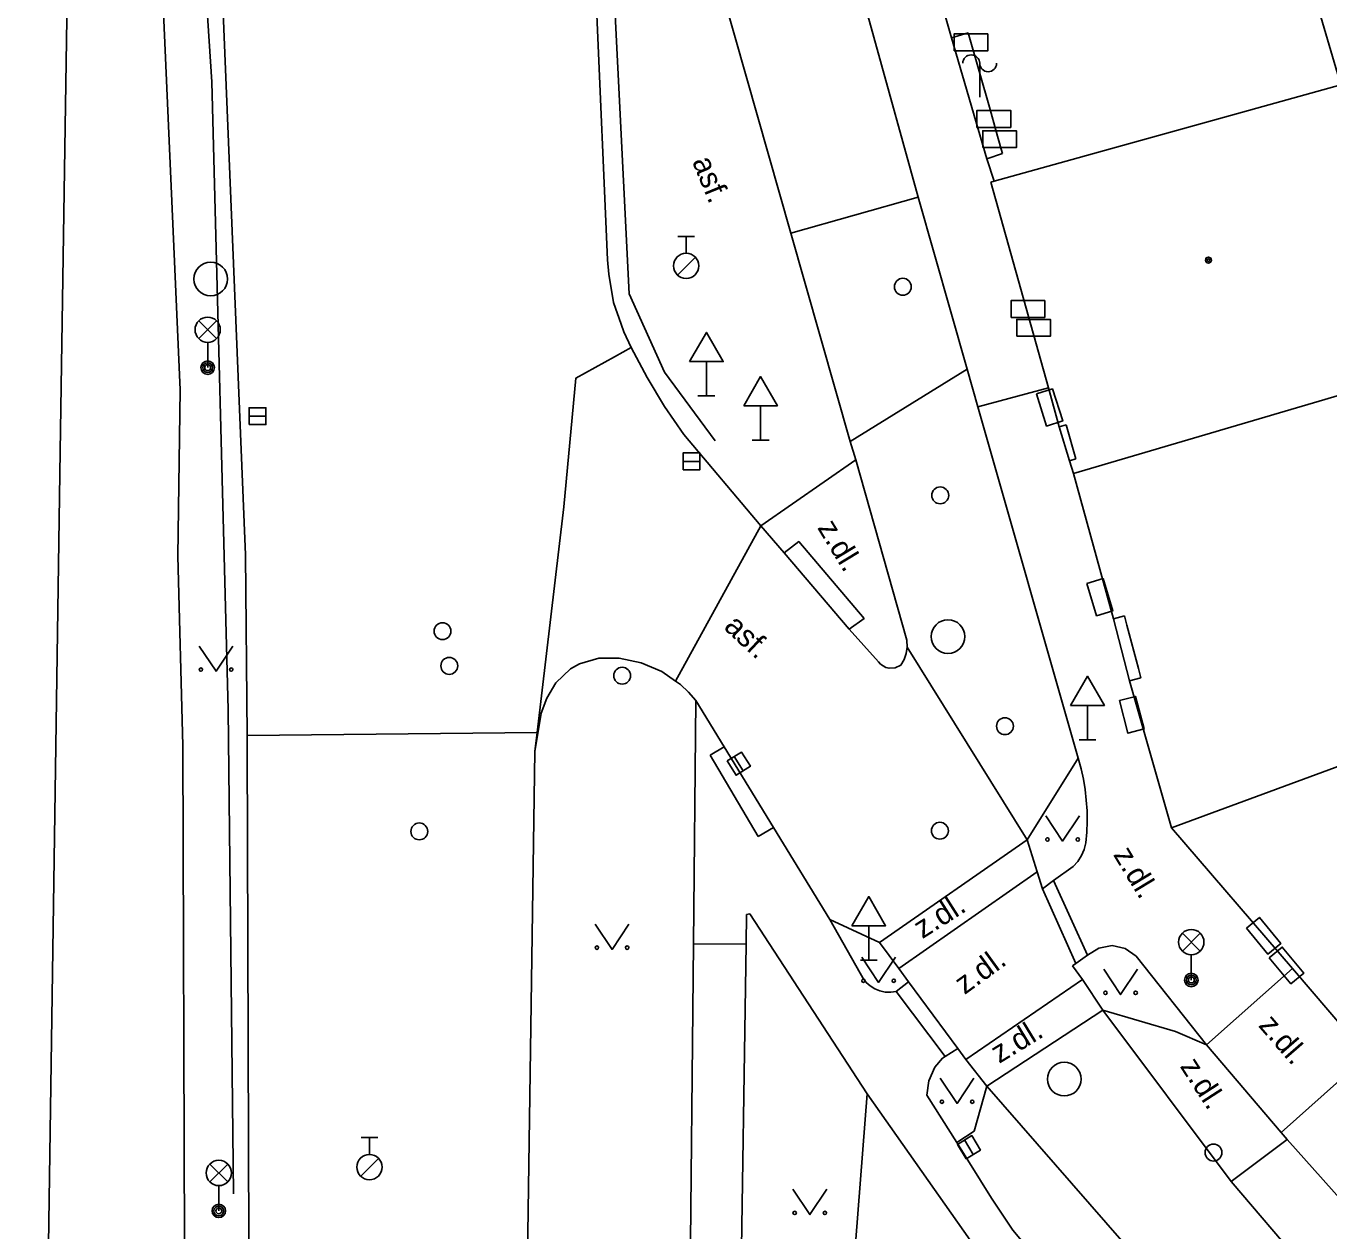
# Model space of a CAD drawing. Extents: x -596229 to -595156, y -1161237 to -1159376.
# Drawn here: x -595384.53 to -595345.86, y -1160762.04 to -1160726.29 of the extents above; entities that cross this region are included whole.
import ezdxf

# ---------------------------------------------------------------- set-up
doc = ezdxf.new("R2010")
doc.units = 0
for name, color, linetype in [('Level 24', 7, 'Continuous'), ('Level 27', 7, 'Continuous'), ('Level 28', 7, 'Continuous'), ('Level 31', 7, 'Continuous'), ('Level 33', 7, 'Continuous'), ('Level 34', 7, 'Continuous'), ('Level 36', 7, 'Continuous'), ('Level 39', 7, 'Continuous'), ('Specificka linie pasportu komunikaci', 7, 'Continuous'), ('TM - budovy zdene_ betonove - NP', 7, 'Continuous'), ('TM - budovy zdene_ betonove - VP', 7, 'Continuous'), ('TM - chodniky - VP', 7, 'Continuous'), ('TM - komunikace - VP', 7, 'Continuous'), ('TM - popis povrchu', 7, 'Continuous'), ('TM - rozhrani mezi zpev. plochami mezi sebou - VP', 7, 'Continuous'), ('TM - rozhrani ploch obecne - VP', 7, 'Continuous'), ('TM - vstup do budovy - zdene_ betonove  - shora neviditelny', 7, 'Continuous'), ('TM - zabradli - VP', 7, 'Continuous')]:
    doc.layers.add(name, color=color, linetype=linetype)

msp = doc.modelspace()

# ---------------------------------------------------------------- linework, layer by layer
at = {"layer": 'Level 24'}
msp.add_line((-595356.23, -1160728.39), (-595356.23, -1160727.39), dxfattribs=at)
for points in [[(-595356.99, -1160727.02), (-595355.99, -1160727.02), (-595355.99, -1160726.52), (-595356.99, -1160726.52)], [(-595356.31, -1160729.29), (-595355.31, -1160729.29), (-595355.31, -1160728.79), (-595356.31, -1160728.79)], [(-595356.14, -1160729.89), (-595355.14, -1160729.89), (-595355.14, -1160729.39), (-595356.14, -1160729.39)], [(-595355.3, -1160734.93), (-595354.3, -1160734.93), (-595354.3, -1160734.43), (-595355.3, -1160734.43)], [(-595355.13, -1160735.49), (-595354.13, -1160735.49), (-595354.13, -1160734.99), (-595355.13, -1160734.99)], [(-595354.546, -1160737.201), (-595354.242, -1160738.153), (-595353.766, -1160738.001), (-595354.069, -1160737.049)], [(-595353.048, -1160742.825), (-595352.76, -1160743.783), (-595352.281, -1160743.639), (-595352.569, -1160742.681)], [(-595352.085, -1160746.301), (-595351.831, -1160747.268), (-595351.347, -1160747.141), (-595351.601, -1160746.174)], [(-595348.312, -1160753.053), (-595347.674, -1160753.823), (-595347.289, -1160753.505), (-595347.926, -1160752.734)], [(-595347.634, -1160753.934), (-595346.994, -1160754.703), (-595346.61, -1160754.383), (-595347.25, -1160753.614)]]:
    msp.add_lwpolyline(points, close=True, dxfattribs=at)
for centre, start, end in [((-595356.48, -1160727.39), 0, 180), ((-595355.98, -1160727.39), 180, 0)]:
    msp.add_arc(centre, 0.25, start, end, dxfattribs=at)
at = {"layer": 'Level 27'}
for p, q in [((-595377.91, -1160737.86), (-595377.41, -1160737.86)), ((-595365.03, -1160739.2), (-595364.53, -1160739.2)), ((-595363.513, -1160747.958), (-595363.247, -1160748.382)), ((-595356.68, -1160759.336), (-595356.42, -1160759.764))]:
    msp.add_line(p, q, dxfattribs=at)
for points in [[(-595377.91, -1160738.11), (-595377.41, -1160738.11), (-595377.41, -1160737.61), (-595377.91, -1160737.61)], [(-595365.03, -1160739.45), (-595364.53, -1160739.45), (-595364.53, -1160738.95), (-595365.03, -1160738.95)], [(-595363.725, -1160748.091), (-595363.459, -1160748.515), (-595363.035, -1160748.249), (-595363.301, -1160747.825)], [(-595356.893, -1160759.466), (-595356.634, -1160759.893), (-595356.207, -1160759.634), (-595356.466, -1160759.207)]]:
    msp.add_lwpolyline(points, close=True, dxfattribs=at)
for centre in [(-595379.05, -1160733.79), (-595357.17, -1160744.4), (-595353.72, -1160757.53)]:
    msp.add_circle(centre, 0.5, dxfattribs=at)
at = {"layer": 'Level 28'}
for p, q in [((-595365.19, -1160732.525), (-595364.69, -1160732.525)), ((-595364.94, -1160733.025), (-595364.94, -1160732.525)), ((-595365.198, -1160733.672), (-595364.668, -1160733.142)), ((-595374.59, -1160759.265), (-595374.09, -1160759.265)), ((-595374.34, -1160759.765), (-595374.34, -1160759.265)), ((-595374.598, -1160760.412), (-595374.068, -1160759.882))]:
    msp.add_line(p, q, dxfattribs=at)
for centre, radius in [((-595364.94, -1160733.4), 0.375), ((-595357.4, -1160740.21), 0.25), ((-595372.17, -1160744.24), 0.25), ((-595371.97, -1160745.27), 0.25), ((-595366.84, -1160745.56), 0.25), ((-595355.48, -1160747.06), 0.25), ((-595372.86, -1160750.18), 0.25), ((-595357.41, -1160750.16), 0.25), ((-595349.29, -1160759.71), 0.25), ((-595374.34, -1160760.14), 0.375)]:
    msp.add_circle(centre, radius, dxfattribs=at)
at = {"layer": 'Level 31'}
msp.add_circle((-595358.51, -1160734.02), 0.25, dxfattribs=at)
at = {"layer": 'Level 33'}
for p, q in [((-595379.405, -1160735.56), (-595378.875, -1160735.03)), ((-595379.405, -1160735.03), (-595378.875, -1160735.56)), ((-595379.14, -1160735.67), (-595379.14, -1160736.42)), ((-595350.215, -1160753.73), (-595349.685, -1160753.2)), ((-595350.215, -1160753.2), (-595349.685, -1160753.73)), ((-595349.95, -1160753.84), (-595349.95, -1160754.59)), ((-595379.075, -1160760.58), (-595378.545, -1160760.05)), ((-595379.075, -1160760.05), (-595378.545, -1160760.58)), ((-595378.81, -1160760.69), (-595378.81, -1160761.44))]:
    msp.add_line(p, q, dxfattribs=at)
for centre, radius in [((-595379.14, -1160735.295), 0.375), ((-595379.14, -1160736.42), 0.2), ((-595379.14, -1160736.42), 0.145), ((-595379.14, -1160736.42), 0.0876), ((-595349.95, -1160753.465), 0.375), ((-595349.95, -1160754.59), 0.2), ((-595349.95, -1160754.59), 0.145), ((-595349.95, -1160754.59), 0.0876), ((-595378.81, -1160760.315), 0.375), ((-595378.81, -1160761.44), 0.2), ((-595378.81, -1160761.44), 0.145), ((-595378.81, -1160761.44), 0.0876)]:
    msp.add_circle(centre, radius, dxfattribs=at)
at = {"layer": 'Level 34'}
for p, q in [((-595364.34, -1160736.242), (-595364.34, -1160737.26)), ((-595364.59, -1160737.26), (-595364.09, -1160737.26)), ((-595362.73, -1160737.552), (-595362.73, -1160738.57)), ((-595362.98, -1160738.57), (-595362.48, -1160738.57)), ((-595353.03, -1160746.442), (-595353.03, -1160747.46)), ((-595353.28, -1160747.46), (-595352.78, -1160747.46)), ((-595359.52, -1160752.982), (-595359.52, -1160754)), ((-595359.77, -1160754), (-595359.27, -1160754))]:
    msp.add_line(p, q, dxfattribs=at)
for points in [[(-595364.84, -1160736.242), (-595363.84, -1160736.242), (-595364.34, -1160735.376)], [(-595363.23, -1160737.552), (-595362.23, -1160737.552), (-595362.73, -1160736.686)], [(-595353.53, -1160746.442), (-595352.53, -1160746.442), (-595353.03, -1160745.576)], [(-595360.02, -1160752.982), (-595359.02, -1160752.982), (-595359.52, -1160752.116)]]:
    msp.add_lwpolyline(points, close=True, dxfattribs=at)
at = {"layer": 'Level 36'}
for points in [[(-595379.39, -1160744.68), (-595378.89, -1160745.43), (-595378.39, -1160744.68)], [(-595354.27, -1160749.72), (-595353.77, -1160750.47), (-595353.27, -1160749.72)], [(-595367.64, -1160752.93), (-595367.14, -1160753.68), (-595366.64, -1160752.93)], [(-595359.73, -1160753.91), (-595359.23, -1160754.66), (-595358.73, -1160753.91)], [(-595352.55, -1160754.27), (-595352.05, -1160755.02), (-595351.55, -1160754.27)], [(-595357.4, -1160757.5), (-595356.9, -1160758.25), (-595356.4, -1160757.5)], [(-595361.77, -1160760.8), (-595361.27, -1160761.55), (-595360.77, -1160760.8)]]:
    msp.add_lwpolyline(points, dxfattribs=at)
for centre in [(-595379.34, -1160745.38), (-595378.441, -1160745.38), (-595354.22, -1160750.42), (-595353.321, -1160750.42), (-595367.59, -1160753.63), (-595366.691, -1160753.63), (-595359.68, -1160754.61), (-595358.781, -1160754.61), (-595352.5, -1160754.97), (-595351.601, -1160754.97), (-595357.35, -1160758.2), (-595356.451, -1160758.2), (-595361.72, -1160761.5), (-595360.821, -1160761.5)]:
    msp.add_circle(centre, 0.05, dxfattribs=at)
at = {"layer": 'Level 39'}
for radius in [0.09, 0.0398]:
    msp.add_circle((-595349.44, -1160733.23), radius, dxfattribs=at)
at = {"layer": 'Specificka linie pasportu komunikaci'}
for points in [[(-595382.8, -1160696.45), (-595382.91, -1160701.1), (-595383.04, -1160709.3), (-595383.12, -1160714.32), (-595383.31, -1160725.42), (-595383.52, -1160738.91), (-595384.53, -1160807.5)], [(-595360.07, -1160738.61), (-595356.6, -1160736.47)], [(-595365.26, -1160745.72), (-595362.72, -1160741.11)], [(-595354.82, -1160750.43), (-595358.38, -1160744.71)], [(-595377.97, -1160747.33), (-595369.36, -1160747.25)], [(-595353.38, -1160754.1), (-595354.37, -1160751.88)], [(-595360.59, -1160771.06), (-595359.57, -1160757.97)]]:
    msp.add_lwpolyline(points, dxfattribs=at)
at = {"layer": 'TM - budovy zdene_ betonove - NP'}
for points in [[(-595356.57, -1160726.49), (-595357.07, -1160726.63)], [(-595356.57, -1160726.49), (-595355.92, -1160728.76)], [(-595355.92, -1160728.76), (-595355.75, -1160729.37)], [(-595355.75, -1160729.37), (-595355.59, -1160729.94)], [(-595355.55, -1160730.07), (-595356.02, -1160730.22)], [(-595355.59, -1160729.94), (-595355.55, -1160730.07)], [(-595353.66, -1160738.12), (-595353.87, -1160738.18)], [(-595353.56, -1160739.19), (-595353.38, -1160739.13)], [(-595352.26, -1160743.87), (-595351.93, -1160743.78)], [(-595351.86, -1160744.06), (-595351.93, -1160743.78)], [(-595351.78, -1160745.71), (-595351.45, -1160745.62)], [(-595351.45, -1160745.62), (-595351.52, -1160745.35)]]:
    msp.add_lwpolyline(points, dxfattribs=at)
at = {"layer": 'TM - budovy zdene_ betonove - VP'}
for points in [[(-595347.03, -1160722.88), (-595345.51, -1160728.03)], [(-595357.07, -1160726.63), (-595357.92, -1160723.64)], [(-595357.07, -1160726.63), (-595356.02, -1160730.22)], [(-595355.8, -1160730.89), (-595345.51, -1160728.03)], [(-595355.8, -1160730.89), (-595356.02, -1160730.22)], [(-595355.9, -1160730.92), (-595355.8, -1160730.89)], [(-595354.19, -1160737.02), (-595355.9, -1160730.92)], [(-595341.65, -1160736.09), (-595353.45, -1160739.56)], [(-595353.87, -1160738.18), (-595354.19, -1160737.02)], [(-595353.56, -1160739.19), (-595353.87, -1160738.18)], [(-595353.56, -1160739.19), (-595353.45, -1160739.56)], [(-595352.26, -1160743.87), (-595353.45, -1160739.56)], [(-595351.78, -1160745.71), (-595352.26, -1160743.87)], [(-595350.54, -1160750.07), (-595337.85, -1160745.4)], [(-595350.54, -1160750.07), (-595351.78, -1160745.71)], [(-595346.95, -1160754.25), (-595350.54, -1160750.07)], [(-595344.73, -1160756.84), (-595346.95, -1160754.25)]]:
    msp.add_lwpolyline(points, dxfattribs=at)
at = {"layer": 'TM - chodniky - VP'}
for points in [[(-595364.65, -1160746.3), (-595364.72, -1160753.52)], [(-595353.46, -1160751.22), (-595353.32, -1160751.07), (-595353.21, -1160750.9), (-595353.13, -1160750.72), (-595353.08, -1160750.52), (-595353.05, -1160750.2), (-595353.04, -1160749.89), (-595353.04, -1160749.57), (-595353.1, -1160748.94), (-595353.15, -1160748.63), (-595353.22, -1160748.32), (-595353.31, -1160748.01)], [(-595354.04, -1160751.64), (-595353.46, -1160751.22)], [(-595354.37, -1160751.88), (-595354.04, -1160751.64)], [(-595363.05, -1160752.63), (-595359.57, -1160757.97)], [(-595363.15, -1160752.65), (-595363.16, -1160753.53)], [(-595359.78, -1160754.39), (-595360.68, -1160752.79)], [(-595364.72, -1160753.52), (-595364.83, -1160764.32), (-595367.35, -1160779.37)], [(-595363.16, -1160753.53), (-595363.33, -1160764.46), (-595364.87, -1160774.04), (-595364.4, -1160774.34)], [(-595353.03, -1160753.85), (-595352.69, -1160753.64), (-595352.3, -1160753.57), (-595351.91, -1160753.65), (-595351.59, -1160753.88)], [(-595353.38, -1160754.1), (-595353.03, -1160753.85)], [(-595351.59, -1160753.88), (-595349.5, -1160756.51)], [(-595359.78, -1160754.39), (-595359.7, -1160754.53), (-595359.6, -1160754.66), (-595359.48, -1160754.76), (-595359.34, -1160754.85), (-595359.19, -1160754.91), (-595359.03, -1160754.95), (-595358.87, -1160754.95), (-595358.71, -1160754.93)], [(-595358.71, -1160754.93), (-595357.25, -1160756.86)], [(-595357.33, -1160756.91), (-595357.25, -1160756.86)], [(-595357.25, -1160756.86), (-595356.88, -1160756.62)], [(-595357.74, -1160757.58), (-595357.56, -1160757.18)], [(-595357.56, -1160757.18), (-595357.33, -1160756.91)], [(-595357.8, -1160758.01), (-595357.74, -1160757.58)], [(-595359.57, -1160757.97), (-595354.21, -1160765.58)], [(-595356.91, -1160759.41), (-595357.8, -1160758.01)]]:
    msp.add_lwpolyline(points, dxfattribs=at)
at = {"layer": 'TM - komunikace - VP'}
for points in [[(-595380.43, -1160807.62), (-595380.4, -1160806.02), (-595379.78, -1160777.18), (-595379.88, -1160747.63), (-595380.03, -1160742.01), (-595379.96, -1160737.08), (-595380.6, -1160722.52), (-595381.36, -1160710.8), (-595382.7, -1160696.44)], [(-595381.06, -1160696.29), (-595379.63, -1160710.68), (-595378.81, -1160722.76), (-595378.02, -1160741.97), (-595377.97, -1160747.33)], [(-595358.06, -1160731.36), (-595360.69, -1160721.86), (-595362.44, -1160715.68)], [(-595368.1, -1160717), (-595367.6, -1160725.72), (-595367.27, -1160733.22), (-595367.24, -1160733.65), (-595367.1, -1160734.49), (-595366.87, -1160735.13), (-595366.79, -1160735.36), (-595366.57, -1160735.82)], [(-595366.26, -1160716.77), (-595364.49, -1160723.1), (-595361.83, -1160732.43)], [(-595356.6, -1160736.47), (-595358.06, -1160731.36)], [(-595361.83, -1160732.43), (-595360.07, -1160738.61)], [(-595366.57, -1160735.82), (-595366.1, -1160736.71), (-595365.58, -1160737.57), (-595365.01, -1160738.4)], [(-595356.28, -1160737.58), (-595356.6, -1160736.47)], [(-595353.31, -1160748.01), (-595356.28, -1160737.58)], [(-595362.72, -1160741.11), (-595365.01, -1160738.4)], [(-595360.07, -1160738.61), (-595359.91, -1160739.16)], [(-595359.91, -1160739.16), (-595358.39, -1160744.51)], [(-595362.03, -1160741.91), (-595362.72, -1160741.11)], [(-595360.1, -1160744.18), (-595362.03, -1160741.91)], [(-595359.23, -1160745.15), (-595360.1, -1160744.18)], [(-595358.38, -1160744.71), (-595358.39, -1160744.51)], [(-595359.23, -1160745.15), (-595359.17, -1160745.22), (-595359.09, -1160745.27), (-595359.01, -1160745.32), (-595358.92, -1160745.34), (-595358.74, -1160745.33), (-595358.57, -1160745.25), (-595358.47, -1160745.08), (-595358.41, -1160744.9), (-595358.38, -1160744.71)], [(-595369.43, -1160747.81), (-595369.24, -1160746.67), (-595369.08, -1160746.23), (-595368.81, -1160745.77), (-595368.37, -1160745.36), (-595368.11, -1160745.21), (-595367.53, -1160745.04), (-595366.93, -1160745.04), (-595366.28, -1160745.18), (-595365.66, -1160745.44), (-595365.26, -1160745.72)], [(-595365.26, -1160745.72), (-595365.11, -1160745.82), (-595364.87, -1160746.05), (-595364.65, -1160746.3)], [(-595364.65, -1160746.3), (-595363.81, -1160747.67)], [(-595377.97, -1160747.33), (-595377.97, -1160747.6), (-595377.87, -1160777.13), (-595378.39, -1160805.85), (-595378.43, -1160807.68)], [(-595369.68, -1160764.83), (-595369.43, -1160747.81)], [(-595363.81, -1160747.67), (-595362.35, -1160750.06)], [(-595354.82, -1160750.43), (-595353.31, -1160748.01)], [(-595362.35, -1160750.06), (-595360.68, -1160752.79)], [(-595354.52, -1160751.38), (-595354.82, -1160750.43)], [(-595354.37, -1160751.88), (-595354.52, -1160751.38)], [(-595360.68, -1160752.79), (-595359.2, -1160753.48)], [(-595359.2, -1160753.48), (-595358.63, -1160754.25)], [(-595353.48, -1160754.17), (-595353.38, -1160754.1)], [(-595353.18, -1160754.57), (-595353.48, -1160754.17)], [(-595358.63, -1160754.25), (-595358.34, -1160754.64)], [(-595352.58, -1160755.48), (-595353.18, -1160754.57)], [(-595358.34, -1160754.64), (-595356.88, -1160756.62)], [(-595352.58, -1160755.48), (-595350.42, -1160756.12), (-595349.5, -1160756.51)], [(-595356.88, -1160756.62), (-595356.64, -1160756.95)], [(-595349.5, -1160756.51), (-595347.28, -1160759.11)], [(-595356.02, -1160757.74), (-595356.64, -1160756.95)], [(-595356.91, -1160759.41), (-595356.39, -1160759.07), (-595356.02, -1160757.74)], [(-595347.28, -1160759.11), (-595347.1, -1160759.32)], [(-595356.91, -1160759.41), (-595355.88, -1160761.06), (-595355.25, -1160762.01), (-595354.07, -1160763.42), (-595345.87, -1160773.22), (-595333.11, -1160787.59)], [(-595347.1, -1160759.32), (-595344.97, -1160761.72)]]:
    msp.add_lwpolyline(points, dxfattribs=at)
at = {"layer": 'TM - rozhrani mezi zpev. plochami mezi sebou - VP'}
for points in [[(-595362.03, -1160741.91), (-595361.6, -1160741.58), (-595359.66, -1160743.86), (-595360.1, -1160744.18)], [(-595363.81, -1160747.67), (-595364.23, -1160747.92)], [(-595364.23, -1160747.92), (-595362.8, -1160750.33)], [(-595362.35, -1160750.06), (-595362.8, -1160750.33)], [(-595359.2, -1160753.48), (-595354.82, -1160750.43)], [(-595358.63, -1160754.25), (-595354.52, -1160751.38)], [(-595354.04, -1160751.64), (-595353.03, -1160753.85)], [(-595353.18, -1160754.57), (-595356.64, -1160756.95)], [(-595346.95, -1160754.25), (-595349.5, -1160756.51)], [(-595356.02, -1160757.74), (-595352.58, -1160755.48)], [(-595352.58, -1160755.48), (-595348.77, -1160760.57)], [(-595344.73, -1160756.84), (-595347.28, -1160759.11)], [(-595356.02, -1160757.74), (-595351.47, -1160762.95)], [(-595348.77, -1160760.57), (-595347.1, -1160759.32)], [(-595342.39, -1160768.05), (-595348.77, -1160760.57)]]:
    msp.add_lwpolyline(points, dxfattribs=at)
at = {"layer": 'TM - rozhrani ploch obecne - VP'}
for points in [[(-595361.83, -1160732.43), (-595358.06, -1160731.36)], [(-595369.36, -1160747.25), (-595368.57, -1160740.55), (-595368.21, -1160736.73), (-595367.07, -1160736.1), (-595366.57, -1160735.82)], [(-595356.28, -1160737.58), (-595354.19, -1160737.02)], [(-595362.72, -1160741.11), (-595359.91, -1160739.16)], [(-595369.43, -1160747.81), (-595369.36, -1160747.25)], [(-595363.15, -1160752.65), (-595363.05, -1160752.63)], [(-595363.16, -1160753.53), (-595364.72, -1160753.52)], [(-595358.34, -1160754.64), (-595358.71, -1160754.93)]]:
    msp.add_lwpolyline(points, dxfattribs=at)
at = {"layer": 'TM - vstup do budovy - zdene_ betonove  - shora neviditelny'}
for points in [[(-595353.66, -1160738.12), (-595353.38, -1160739.13)], [(-595351.86, -1160744.06), (-595351.52, -1160745.35)]]:
    msp.add_lwpolyline(points, dxfattribs=at)
at = {"layer": 'TM - zabradli - VP'}
for points in [[(-595381.41, -1160696.33), (-595380.11, -1160711.2), (-595379.02, -1160727.94), (-595378.53, -1160746.57), (-595378.37, -1160760.93)], [(-595364.08, -1160738.59), (-595365.58, -1160736.55), (-595366.63, -1160734.23), (-595367.14, -1160724.16)]]:
    msp.add_lwpolyline(points, dxfattribs=at)

# ---------------------------------------------------------------- texts
at = {"layer": 'TM - popis povrchu'}
for s, rotation, p in [('asf.', 292.33, (-595364.77, -1160730.3)), ('z.dl.', 301.22, (-595361.06, -1160741.17)), ('asf.', 316.88, (-595363.85, -1160744.15)), ('z.dl.', 301.22, (-595352.28, -1160750.87)), ('z.dl.', 32.51, (-595357.93, -1160753.38)), ('z.dl.', 35.9, (-595356.68, -1160755.04)), ('z.dl.', 310.94, (-595347.98, -1160755.95)), ('z.dl.', 31.43, (-595355.65, -1160757.08)), ('z.dl.', 302.84, (-595350.3, -1160757.15))]:
    msp.add_text(s, height=0.65, rotation=rotation, dxfattribs=at).set_placement(p)

doc.saveas('drawing.dxf')
